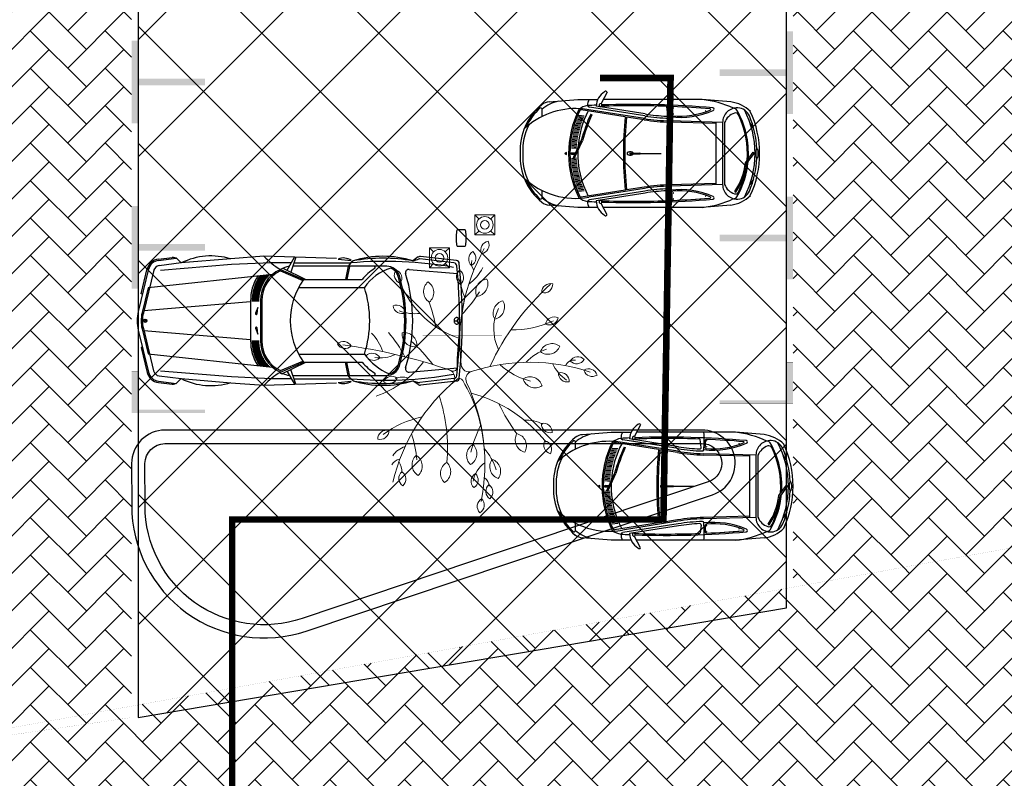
# Model space of a CAD drawing. Header units: millimetres. Extents: x 747415 to 1601423, y -236173 to 551995.
# Tile 487 of 549: x 1165717 to 1180603, y 192916 to 204379. Entities that reach past the tile are written whole.
import ezdxf
from ezdxf.lldxf.tags import DXFTag

# ---------------------------------------------------------------- set-up
doc = ezdxf.new("R2010")
doc.units = ezdxf.units.MM
doc.header["$LTSCALE"] = 100
doc.header["$MEASUREMENT"] = 0
doc.linetypes.add('DASHED2', pattern=[9.525, 6.35, -3.175])
doc.layers.get('0').update_dxf_attribs({"linetype": 'CONTINUOUS', "lineweight": 0})
for name, color, linetype in [('T--A9041_VERHARDING_Parkeren', 9, 'CONTINUOUS'), ('T--L9041_VERHARDING_Parkeren', 9, 'DASHED2'), ('T--L9041_VERHARDING_Wegen', 7, 'CONTINUOUS'), ('T--L9082_INRICHTING_SPECIFIEK_Auto', 8, 'CONTINUOUS')]:
    doc.layers.add(name, color=color, linetype=linetype)
for name, color, linetype, lineweight in [('T--A9041_VERHARDING_Wegen', 21, 'CONTINUOUS', 0), ('T--A9042_BEPLANTING', 90, 'CONTINUOUS', 0), ('T--L9042_BOMEN', 84, 'CONTINUOUS', 0), ('T--L9060_Elektra', 240, 'ELECTRICAL_LINE', 0), ('T--L9067_BEHEERVOORZIENING_Belijning', 7, 'DASHED2', 0), ('T--L9071_TERREINMEUBILAIR_Bank', 250, 'CONTINUOUS', 0)]:
    doc.layers.add(name, color=color, linetype=linetype, lineweight=lineweight)
doc.layers.add('T--A9072_BELIJNING', color=7, linetype='CONTINUOUS', lineweight=0, true_color=0xffffff)
doc.styles.get("Standard").update_dxf_attribs({"font": 'arial.ttf'})
tags = doc.linetypes.add('ELECTRICAL_LINE', pattern='A,101.6,-50.08,["E",Standard,S=25.04,R=0,X=-12.52,Y=-12.52],-76.2', length=227.88).pattern_tags.tags
tags[6] = DXFTag(74, 10)

# ---------------------------------------------------------------- blocks, each defined once
blk = doc.blocks.new('auto09')
for points in [[(-4594, 932), (-4388, 958)], [(-4592, 912), (-4326, 945)], [(-1900, 939), (-3000, 975), (-3500, 935), (-4250, 874), (-4582, 833)], [(-4250, 874), (-4305, 929)], [(-2650, 764), (-2535, 960)], [(-2518, 959), (-2594, 737)], [(-1876, 933), (-1678, 911)], [(-1650, 905), (-1687, 875)], [(-666, 964), (-750, 905), (-660, 932)], [(-126, 874), (-640, 934)], [(-90, 910), (-631, 973)], [(-4742, 783), (-4898, 141)], [(-4835, 400), (-4855, 405), (-4762, 788)], [(-4665, 764), (-4821, 118)], [(-2585, 875), (-2891, 875), (-3488, 849), (-4561, 762)], [(-2750, 775), (-2400, 625), (-1513, 625)], [(-2750, 753), (-2412, 608)], [(-2714, 795), (-2363, 625)], [(-1143, 825), (-1338, 825), (-2564, 825)], [(-2547, 875), (-1687, 875), (-1724, 825), (-1764, 625)], [(-1704, 821), (-1744, 625)], [(-804, 777), (-71, 713)], [(-2870, 700), (-4750, 498), (-4841, 123)], [(-2474, 505), (-1480, 505)], [(-3200, 300), (-3200, -300)], [(-3050, 300), (-3050, -300)], [(-3030, 300), (-3030, -300)], [(-3200, 287), (-4814, 150)], [(-3102, 107), (-3092, 200), (-3127, 113)], [(-4835, 10), (-4855, 10)], [(-4767, 0), (-4792, 0), (-4804, 22)], [(-4804, -22), (-4792, 0)], [(-124, 0), (-84, 0)], [(-59, 39), (-84, 0), (-59, -39)], [(-4898, -141), (-4744, -776)], [(-4835, -10), (-4855, -10)], [(-4841, -123), (-4750, -498), (-2870, -700)], [(-4821, -118), (-4666, -757)], [(-3127, -113), (-3092, -200), (-3102, -107)], [(-3200, -287), (-4814, -150)], [(-4835, -400), (-4855, -405), (-4764, -781)], [(-2474, -505), (-1480, -505)], [(-2750, -753), (-2412, -608)], [(-2750, -775), (-2400, -625), (-1513, -625)], [(-2726, -801), (-2363, -625)], [(-2518, -959), (-2594, -737)], [(-1650, -905), (-1687, -875), (-1724, -825), (-1764, -625)], [(-1704, -821), (-1744, -625)], [(-804, -777), (-71, -713)], [(-4582, -833), (-4250, -874), (-3500, -935), (-3000, -975), (-1900, -939)], [(-2585, -875), (-2891, -875), (-3488, -849), (-4561, -762)], [(-4250, -874), (-4305, -929)], [(-2650, -764), (-2535, -960)], [(-2564, -825), (-1143, -825)], [(-2547, -875), (-1687, -875)], [(-126, -874), (-640, -934)], [(-4594, -932), (-4388, -958)], [(-4592, -912), (-4326, -945)], [(-1876, -933), (-1678, -911)], [(-666, -964), (-750, -905), (-660, -932)], [(-90, -910), (-631, -973)]]:
    blk.add_lwpolyline(points)
at = {"color": 0}
for points in [[(-3111, 602), (-2984, 602)], [(-3103, 617), (-2974, 617)], [(-3095, 632), (-2963, 632)], [(-3086, 647), (-2951, 647)], [(-3076, 662), (-2938, 662)], [(-3066, 677), (-2924, 677)], [(-2947, 692), (-2909, 692)], [(-3165, 452), (-3052, 452)], [(-3162, 467), (-3047, 467)], [(-3158, 482), (-3043, 482)], [(-3153, 497), (-3037, 497)], [(-3149, 512), (-3031, 512)], [(-3143, 527), (-3025, 527)], [(-3138, 542), (-3018, 542)], [(-3132, 557), (-3011, 557)], [(-3125, 572), (-3002, 572)], [(-3119, 587), (-2994, 587)], [(-3180, 332), (-3070, 332)], [(-3180, 317), (-3070, 317)], [(-3180, 302), (-3070, 302)], [(-3179, 347), (-3069, 347)], [(-3178, 362), (-3068, 362)], [(-3177, 377), (-3066, 377)], [(-3175, 392), (-3064, 392)], [(-3173, 407), (-3062, 407)], [(-3171, 422), (-3059, 422)], [(-3168, 437), (-3056, 437)], [(-3180, -302), (-3070, -302)], [(-3180, -317), (-3070, -317)], [(-3180, -332), (-3070, -332)], [(-3179, -347), (-3069, -347)], [(-3178, -362), (-3068, -362)], [(-3177, -377), (-3066, -377)], [(-3175, -392), (-3064, -392)], [(-3173, -407), (-3062, -407)], [(-3171, -422), (-3059, -422)], [(-3168, -437), (-3056, -437)], [(-3165, -452), (-3052, -452)], [(-3162, -467), (-3047, -467)], [(-3158, -482), (-3043, -482)], [(-3153, -497), (-3037, -497)], [(-3149, -512), (-3031, -512)], [(-3143, -527), (-3025, -527)], [(-3138, -542), (-3018, -542)], [(-3132, -557), (-3011, -557)], [(-3125, -572), (-3002, -572)], [(-3119, -587), (-2994, -587)], [(-3111, -602), (-2984, -602)], [(-3103, -617), (-2974, -617)], [(-3095, -632), (-2963, -632)], [(-3086, -647), (-2951, -647)], [(-3076, -662), (-2938, -662)], [(-3066, -677), (-2924, -677)], [(-2947, -692), (-2909, -692)]]:
    blk.add_lwpolyline(points, dxfattribs=at)
blk.add_circle((-4792, 0), 25)
for centre, radius, start, end in [((-4569, 734), 200, 97.1189, 166.373), ((-4569, 734), 180, 97.1189, 166.373), ((-4376, 859), 100, 45, 97.1189), ((-3799, -32), 1012, 72.7917, 116.4269), ((-2067, 1885), 1303, 224.2823, 238.398), ((-1797, 744), 205, 54.627, 112.627), ((-1169, -5077), 5975, 80.0039, 94.9739), ((-1200, -506), 1481, 72.3164, 107.6836), ((-1200, -1558), 2504, 79.6469, 100.3531), ((-637, 923), 50, 83.3456, 124.992), ((-646, 884), 50, 83.3456, 106.5565), ((-95, 860), 50, 6.0456, 83.3456), ((-4569, 734), 100, 97.1189, 166.373), ((-2546, 314), 504, 113.8546, 181.5941), ((-2546, 314), 484, 114.8768, 181.5941), ((-2580, 514), 311, 96.4415, 123.1514), ((-863, 71), 855, 122.9407, 139.5881), ((-863, 71), 755, 106.7493, 144.888), ((-1338, 805), 20, 302.9407, 90), ((-1143, 625), 200, 16.9505, 90), ((-1143, 625), 180, 16.9505, 69.5058), ((-808, 727), 50, 85.0236, 196.9556), ((-132, 824), 50, 5.8201, 83.3456), ((-8215, 0), 8175, 354.1799, 5.8201), ((-8215, 0), 8215, 353.9544, 6.0456), ((-2546, 314), 654, 146.3661, 181.5941), ((-1523, 0), 1077, 144.5107, 215.4893), ((-3194, 0), 2324, 343.0495, 16.9505), ((-3194, 0), 2344, 343.0495, 16.9505), ((-3194, 0), 2444, 343.0444, 16.9556), ((-3034, 0), 1634, 341.9965, 18.0035), ((-4315, 0), 600, 166.373, 193.627), ((-4336, 0), 520, 166.373, 193.627), ((-4336, 0), 500, 166.373, 193.627), ((-3115, 108), 13, 157.8888, 353.6771), ((-62, 0), 62.3, 161.6663, 180), ((-62, 0), 62.3, 180, 198.3337), ((-73, 4), 50.8, 141.3402, 161.6663), ((-80, 9), 41.9, 117.3736, 141.3402), ((-84, 18), 32.3, 90, 117.3736), ((-84, 18), 32.3, 62.6264, 90), ((-89, 9), 41.9, 38.6598, 62.6264), ((-95, 4), 50.8, 18.3337, 38.6598), ((-106, 0), 62.3, 0, 18.3337), ((-3115, -108), 13, 6.3229, 202.1112), ((-73, -4), 50.8, 198.3337, 218.6598), ((-80, -9), 41.9, 218.6598, 242.6264), ((-84, -18), 32.3, 242.6264, 270), ((-84, -18), 32.3, 270, 297.3736), ((-89, -9), 41.9, 297.3736, 321.3402), ((-95, -4), 50.8, 321.3402, 341.6663), ((-106, 0), 62.3, 341.6663, 0), ((-2546, -314), 654, 178.4059, 213.6339), ((-2546, -314), 504, 178.4059, 246.1454), ((-2546, -314), 484, 178.4059, 245.1232), ((-720, 68), 952, 216.9946, 245.943), ((-863, -71), 855, 220.4119, 237.0593), ((-1143, -625), 200, 270, 343.0495), ((-1143, -625), 180, 281.3543, 343.0495), ((-808, -727), 50, 163.0444, 274.9764), ((-4569, -734), 200, 193.627, 262.8811), ((-4569, -734), 180, 193.627, 262.8811), ((-4569, -734), 100, 193.627, 262.8811), ((-3799, 32), 1012, 243.5731, 287.2083), ((-2067, -1885), 1303, 121.602, 135.7177), ((-2580, -514), 321, 236.0194, 243.0005), ((-2580, -514), 311, 244.4102, 263.5585), ((-1169, 5077), 5975, 265.0261, 279.9961), ((-1338, -805), 20, 270, 57.0593), ((-132, -824), 50, 276.6544, 354.1799), ((-95, -860), 50, 276.6544, 353.9544), ((-4376, -859), 100, 262.8811, 315), ((-1797, -744), 205, 247.373, 305.373), ((-1200, 1558), 2504, 259.6469, 280.3531), ((-1200, 506), 1481, 252.3164, 287.6836), ((-637, -923), 50, 235.008, 276.6544), ((-646, -884), 50, 253.4435, 276.6544)]:
    blk.add_arc(centre, radius, start, end)
blk.add_solid([(-4855, 10), (-4835, 10), (-4855, -10), (-4835, -10)])
blk = doc.blocks.new('auto64')
for points in [[(-2305, 929), (-2398, 757)], [(-3184, 780), (-2750, 815), (-2446, 815)], [(-436, 780), (-870, 815), (-2366, 815)], [(-3290, 559), (-3290, 669)], [(-2032, 554), (-2698, 660)], [(-1743, 528), (-2580, 662)], [(-1737, 568), (-2574, 701)], [(-1732, 597), (-2470, 715)], [(-1389, 587), (-1404, 705)], [(-2696, 448), (-2776, 455)], [(-2689, 467), (-2769, 474)], [(-2682, 487), (-2763, 494)], [(-2675, 506), (-2755, 513)], [(-2667, 526), (-2748, 533)], [(-2659, 545), (-2740, 552)], [(-2651, 564), (-2732, 572)], [(-2555, 593), (-2536, 585)], [(-1746, 509), (-2012, 551)], [(-660, 453), (-1355, 472)], [(-560, 470), (-1354, 492)], [(-660, 470), (-660, -470)], [(-560, 470), (-560, -470)], [(-530, 470), (-530, -470)], [(-93, 390), (-149, 470)], [(-2739, 291), (-2817, 298)], [(-2735, 311), (-2813, 318)], [(-2730, 330), (-2809, 337)], [(-2725, 350), (-2804, 357)], [(-2720, 370), (-2799, 377)], [(-2714, 389), (-2794, 396)], [(-2709, 409), (-2788, 416)], [(-2702, 428), (-2782, 435)], [(-2762, 153), (-2839, 159)], [(-2760, 172), (-2837, 179)], [(-2758, 192), (-2834, 199)], [(-2754, 212), (-2832, 219)], [(-2751, 232), (-2828, 239)], [(-2747, 252), (-2825, 259)], [(-2743, 271), (-2821, 278)], [(-2697, 199), (-2820, -67), (-2802, -75), (-2678, 192)], [(-2940, -5), (-2921, -13), (-2921, 0), (-2921, 13), (-2940, 5)], [(-2769, 73), (-2846, 80)], [(-2767, 93), (-2845, 100)], [(-2765, 113), (-2843, 120)], [(-2842, 10), (-2785, 10)], [(-2763, 133), (-2841, 140)], [(-1960, 5), (-1810, 5)], [(-1805, 0), (-1490, 0)], [(-216, -141), (-98, 18), (-82, 6), (-197, -148)], [(-2769, -73), (-2846, -80)], [(-2767, -93), (-2845, -100)], [(-2765, -113), (-2843, -120)], [(-2842, -10), (-2794, -10)], [(-2763, -133), (-2841, -140)], [(-1960, -5), (-1810, -5)], [(-2762, -153), (-2839, -159)], [(-2760, -172), (-2837, -179)], [(-2758, -192), (-2834, -199)], [(-2754, -212), (-2832, -219)], [(-2751, -232), (-2828, -239)], [(-2747, -252), (-2825, -259)], [(-2743, -271), (-2821, -278)], [(-2739, -291), (-2817, -298)], [(-2735, -311), (-2813, -318)], [(-2730, -330), (-2809, -337)], [(-2725, -350), (-2804, -357)], [(-2720, -370), (-2799, -377)], [(-2714, -389), (-2794, -396)], [(-2709, -409), (-2788, -416)], [(-2702, -428), (-2782, -435)], [(-93, -390), (-149, -470)], [(-3290, -669), (-3290, -559)], [(-2696, -448), (-2776, -455)], [(-2689, -467), (-2769, -474)], [(-2682, -487), (-2763, -494)], [(-2675, -506), (-2755, -513)], [(-2667, -526), (-2748, -533)], [(-2659, -545), (-2740, -552)], [(-2651, -564), (-2732, -572)], [(-2032, -554), (-2698, -660)], [(-1743, -528), (-2580, -662)], [(-1737, -568), (-2574, -701)], [(-1746, -509), (-2012, -551)], [(-1389, -587), (-1404, -705)], [(-660, -453), (-1355, -472)], [(-560, -470), (-1354, -492)], [(-378, -572), (-361, -583)], [(-1732, -597), (-2470, -715)], [(-2446, -815), (-2750, -815), (-3184, -780)], [(-2305, -929), (-2398, -757)], [(-436, -780), (-870, -815), (-2366, -815)]]:
    blk.add_lwpolyline(points)
for centre, radius, start, end in [((-2200, 703), 271, 122.5061, 177.3807), ((-2326, 918), 24, 28.4487, 144.8117), ((-3167, 580), 200, 94.6669, 128.5195), ((-2919, 231), 573, 102.481, 130.272), ((-2433, 727), 169, 148.6333, 180.9564), ((-2397, 726), 31.7, 91.422, 214.9423), ((-2413, 734), 28.1, 248.5131, 57.8511), ((-2583, 684), 1241, 353.7279, 6.0623), ((-1012, -605), 1427, 64.4533, 84.2811), ((-500, 275), 509, 45.0724, 82.7817), ((-2747, 53), 874, 128.5195, 183.4666), ((-2779, -464), 1143, 86.7478, 133.301), ((-2747, 53), 854, 132.4061, 156.0666), ((-3310, 669), 20, 0, 132.4061), ((-1377, 0), 1511, 153.8364, 206.6643), ((-1377, 0), 1491, 154.1833, 205.8167), ((-1377, 0), 1373, 152.0676, 176.1797), ((-2566, 466), 260, 97.9758, 129.7902), ((-2715, 657), 20, 86.7478, 153.8364), ((-2701, 641), 20, 80.9423, 154.1833), ((-2779, -464), 1143, 79.9751, 86.7478), ((-1914, -11589), 12332, 92.5802, 93.2009), ((-2568, 738), 36.8, 201.7756, 261.8193), ((-1911, -12958), 13680, 87.9174, 92.0179), ((-1911, -12958), 13700, 84.9558, 91.981), ((-1271, 3491), 2930, 260.9423, 267.2804), ((-1414, 703), 10, 7.2745, 87.9174), ((-1209, 1822), 1276, 263.6929, 293.3519), ((-2583, 684), 1261, 355.3159, 0.6912), ((-1312, 699), 10, 87.4901, 180.6912), ((-1209, 1822), 1256, 265.0494, 291.5959), ((-1911, -12958), 13680, 85.1291, 87.4901), ((-1306, 688), 2.5, 90, 270), ((-1306, 596), 2.5, 90, 270), ((-1306, 688), 2.5, 270, 90), ((-1306, 596), 2.5, 270, 90), ((-815, 641), 2.5, 90, 270), ((-815, 641), 2.5, 270, 90), ((-750, 663), 10, 291.5959, 85.1291), ((-708, 669), 20, 284.8612, 84.9558), ((-340, 470), 220, 87.5524, 180.0097), ((-306, 380), 241, 108.384, 158.1789), ((-399, 610), 72.8, 40.2199, 88.4107), ((-366, 562), 50, 26.3311, 108.384), ((-1502, 0), 1332, 356.4569, 29.5582), ((-339, 490), 200, 22.8604, 87.5524), ((-1502, 0), 1432, 332.6464, 27.3536), ((-1502, 0), 1502, 334.9815, 25.0185), ((-87, -521), 2707, 155.7055, 164.5863), ((-87, -521), 2687, 155.7055, 164.6216), ((3447, 0), 5507, 174.225, 185.775), ((3447, 0), 5487, 174.2369, 185.7631), ((-1271, 3491), 3020, 260.9423, 268.4089), ((-1271, 3491), 3000, 260.9423, 268.4089), ((-1271, 3491), 2960, 260.9423, 268.0852), ((-1409, 584), 20, 267.2804, 7.2745), ((-1369, 553), 20, 268.0852, 348.1357), ((-1462, 3510), 2979, 271.7693, 271.819), ((-1317, 580), 10, 175.3159, 265.0494), ((-1502, 0), 1317, 355.4418, 26.3311), ((-1502, 0), 1462, 2.7376, 22.8604), ((-2747, 53), 834, 153.1339, 183.4666), ((-2938, 0), 5, 112.786, 247.214), ((-2842, 0), 10, 90, 270), ((-1377, 0), 1373, 178.392, 207.9324), ((-1992, 0), 13, 140.4731, 180), ((-1992, 0), 13, 180, 219.5269), ((-1975, -14), 34.9, 116.6567, 140.4731), ((-1964, -36), 60, 101.7464, 116.6567), ((-1956, -72), 96.5, 90, 101.7464), ((-1960, 0), 5, 90, 270), ((-1956, -72), 96.5, 78.2536, 90), ((-1949, -36), 60, 63.3433, 78.2536), ((-1938, -14), 34.9, 39.5269, 63.3433), ((-1921, 0), 13, 22.6244, 39.5269), ((-1810, 0), 5, 270, 90), ((185, 0), 245, 173.2506, 180), ((185, 0), 245, 180, 186.7494), ((73, 13), 132, 164.0546, 173.2506), ((3, 33), 59.3, 145.403, 164.0546), ((-40, 63), 7.21, 90, 145.403), ((-40, 63), 7.21, 34.597, 90), ((-83, 33), 59.3, 15.9454, 34.597), ((-153, 13), 132, 6.7494, 15.9454), ((-265, 0), 245, 0, 6.7494), ((-265, 0), 245, 353.2506, 0), ((-2747, -53), 874, 176.5334, 231.4805), ((-2747, -53), 834, 176.5334, 206.8661), ((-1975, 14), 34.9, 219.5269, 243.3433), ((-1964, 36), 60, 243.3433, 258.2536), ((-1956, 72), 96.5, 258.2536, 270), ((-1956, 72), 96.5, 270, 281.7464), ((-1949, 36), 60, 281.7464, 296.6567), ((-1938, 14), 34.9, 296.6567, 320.4731), ((-1921, 0), 13, 320.4731, 337.3756), ((-1133, -43), 922, 324.9998, 353.9253), ((-1133, -43), 942, 324.9998, 353.5912), ((-1502, 0), 1332, 330.4418, 354.8462), ((-1502, 0), 1317, 333.6689, 353.7639), ((-1502, 0), 1462, 337.1396, 357.2624), ((73, -13), 132, 186.7494, 195.9454), ((3, -33), 59.3, 195.9454, 214.597), ((-40, -63), 7.21, 214.597, 270), ((-40, -63), 7.21, 270, 325.403), ((-83, -33), 59.3, 325.403, 344.0546), ((-153, -13), 132, 344.0546, 353.2506), ((-2779, 464), 1143, 226.699, 280.0249), ((-2747, -53), 854, 203.9334, 227.5939), ((-1271, -3491), 3020, 91.5911, 99.0577), ((-1271, -3491), 3000, 91.5911, 99.0577), ((-1271, -3491), 2960, 91.9167, 99.0577), ((-1271, -3491), 2930, 92.7196, 99.0577), ((-1409, -584), 20, 352.7255, 92.7196), ((-1462, -3510), 2979, 88.1848, 88.2307), ((-1369, -553), 20, 6.1809, 91.9167), ((-1209, -1822), 1276, 66.6481, 96.3071), ((-2583, -684), 1241, 353.9377, 6.1809), ((-1316, -585), 10, 87.1473, 184.478), ((-2583, -684), 1261, 359.3088, 4.478), ((-1209, -1822), 1256, 68.4041, 94.9506), ((-1306, -596), 2.5, 90, 270), ((-1306, -596), 2.5, 270, 90), ((-340, -470), 220, 179.9903, 272.4476), ((-306, -380), 241, 201.8211, 251.616), ((-366, -562), 50, 251.616, 333.6689), ((-339, -490), 200, 272.4476, 337.1396), ((-3310, -669), 20, 227.5939, 0), ((-3167, -580), 200, 231.4805, 265.3331), ((-2919, -231), 573, 229.728, 257.519), ((-2566, -466), 260, 230.2098, 262.0242), ((-2701, -641), 20, 205.8167, 279.0577), ((-2568, -738), 36.8, 98.1807, 158.2244), ((-2433, -727), 169, 179.0436, 211.3667), ((-1914, 11589), 12332, 266.7991, 267.4198), ((-2200, -703), 271, 182.6193, 237.4939), ((-2397, -726), 31.7, 145.0577, 268.578), ((-2413, -734), 28.1, 302.1489, 111.4869), ((-1911, 12958), 13680, 267.9821, 272.0826), ((-1911, 12958), 13700, 268.019, 275.0515), ((-1414, -703), 10, 272.0826, 352.7255), ((-1312, -699), 10, 179.3088, 272.5099), ((-1911, 12958), 13680, 272.5099, 274.8709), ((-1911, 12958), 13680, 272.5099, 274.7965), ((-1306, -688), 2.5, 90, 270), ((-1306, -688), 2.5, 270, 90), ((-1012, 605), 1427, 275.7189, 295.5467), ((-815, -641), 2.5, 90, 270), ((-815, -641), 2.5, 270, 90), ((-750, -663), 10, 274.8709, 68.4041), ((-708, -669), 20, 275.0442, 75.1388), ((-500, -275), 509, 277.2183, 314.9276), ((-399, -610), 72.8, 271.5893, 319.7801), ((-2326, -918), 24, 215.1883, 331.5513)]:
    blk.add_arc(centre, radius, start, end)
blk = doc.blocks.new('boom26')
for centre, radius, start, end in [((156, 1905), 133, 103.0821, 209.3601), ((10, 1969), 133, 283.0821, 29.3601), ((-37, 1751), 133, 129.691, 235.969), ((2714, 861), 2847, 157.8706, 194.6902), ((-196, 1743), 133, 309.691, 55.969), ((26, 1694), 147, 169.7791, 241.1753), ((-659, 1432), 133, 149.5314, 255.8094), ((-806, 1371), 133, 329.5314, 75.8094), ((-200, 1372), 190, 139.2589, 245.537), ((-422, 1323), 190, 319.2589, 65.537), ((-363, 2001), 689, 293.5336, 321.1072), ((186, 1475), 133, 83.1766, 189.4546), ((70, 1585), 133, 263.1766, 9.4546), ((-1164, 1406), 133, 161.751, 268.029), ((-1294, 1315), 133, 341.751, 88.029), ((1710, 3800), 3830, 218.5331, 241.7877), ((-2076, 885), 1446, 355.513, 21.8929), ((368, 1462), 698, 193.8405, 224.247), ((280, 1008), 190, 103.0821, 209.3601), ((72, 1099), 190, 283.0821, 29.3601), ((2323, -556), 2147, 124.9862, 161.6941), ((937, 1172), 133, 82.8871, 189.1651), ((822, 1283), 133, 262.8871, 9.1651), ((1196, 1148), 133, 56.6076, 162.8856), ((1142, 1298), 133, 236.6076, 342.8856), ((1402, 856), 666, 151.7973, 176.9648), ((-925, 1385), 1141, 314.8692, 341.5947), ((1118, 714), 190, 56.6076, 162.8856), ((-543, 3036), 2707, 291.933, 303.1444), ((1041, 929), 190, 236.6076, 342.8856), ((-996, 509), 190, 9.3193, 115.5973), ((-891, 711), 190, 189.3193, 295.5973), ((-625, 1194), 680, 239.8131, 293.7836), ((-1944, 389), 133, 4.7677, 111.0458), ((-1859, 524), 133, 184.7677, 291.0458), ((-1361, 279), 190, 2.7217, 108.9997), ((-1233, 467), 190, 182.7217, 288.9997), ((1477, 301), 190, 51.1528, 157.4308), ((1421, 522), 190, 231.1528, 337.4308), ((-332, 2833), 2847, 236.9681, 273.6695), ((-1757, 177), 133, 28.2156, 134.4936), ((-1942, -192), 689, 32.5366, 60.1102), ((-2517, -1438), 2188, 42.6505, 54.2085), ((1664, -421), 868, 103.3279, 127.7935), ((1697, 158), 147, 86.8767, 146.1371), ((1788, 224), 133, 36.861, 143.139), ((1788, 383), 133, 216.861, 323.139), ((-1733, 334), 133, 208.2156, 314.4936), ((-1661, 385), 147, 248.8767, 308.1371), ((1151, -2047), 2309, 90.4669, 117.4844), ((1189, -2582), 2847, 74.9681, 112.0411), ((1842, 2142), 2188, 240.6505, 252.2085), ((1703, 470), 412, 210.4763, 257.4087), ((1976, 82), 133, 26.4801, 132.7581), ((2005, 239), 133, 206.4801, 312.7581), ((-1473, -25), 133, 36.8567, 143.1347), ((-1473, 134), 133, 216.8567, 323.1347), ((-2097, 3334), 3360, 281.2858, 286.2361), ((357, 5738), 5830, 254.944, 265.3042), ((-158, 112), 120, 273.6695, 14.6232), ((75, 169), 120, 194.6902, 292.0411), ((113, -52), 60, 117.4844, 215.9239), ((1190, -41), 190, 26.4801, 132.7581), ((1231, 182), 190, 206.4801, 312.7581), ((1592, 11), 133, 26.4801, 132.7581), ((1621, 167), 133, 206.4801, 312.7581), ((-1908, 529), 1458, 283.3232, 338.4729), ((-125, -132), 60, 337.2295, 85.3042), ((26, -237), 120, 37.8277, 157.4981), ((2370, 1583), 2847, 215.9239, 253.3681), ((7467, -3319), 8174, 157.2295, 169.1278), ((935, -2818), 2533, 81.5413, 104.631), ((1437, -452), 190, 26.4801, 132.7581), ((-1280, -546), 190, 36.861, 143.139), ((-1280, -319), 190, 216.861, 323.139), ((-421, -3045), 2707, 97.0317, 105.1444), ((1341, -2672), 2707, 124.198, 134.5901), ((1478, -228), 190, 206.4801, 312.7581), ((-1630, -622), 666, 335.8015, 3.4272), ((-1217, -1717), 1511, 15.1971, 49.2879), ((-500, -847), 190, 80.7132, 186.9912), ((-657, -682), 190, 260.7132, 6.9912), ((2197, -385), 1621, 189.2555, 212.2447), ((1328, -877), 190, 38.5051, 144.7832), ((-1520, -957), 133, 52.7003, 158.9783), ((-1563, -803), 133, 232.7003, 338.9783), ((-978, -935), 133, 94.7219, 200.9999), ((-1113, -850), 133, 274.7219, 20.9999), ((590, -2837), 2188, 114.7162, 126.2743), ((237, -925), 259, 156.2605, 200.3773), ((1291, -2554), 1791, 91.6796, 104.4588), ((1321, -650), 190, 218.5051, 324.7832), ((-804, -1188), 476, 345.8111, 23.9227), ((90, -1073), 133, 139.2589, 245.537), ((-66, -1107), 133, 319.2589, 65.537), ((1371, -846), 351, 193.7041, 232.3597), ((1364, -1015), 147, 182.1991, 241.4596), ((1406, -1337), 340, 87.2638, 117.1832), ((1513, -1078), 133, 36.8567, 143.1347), ((1513, -919), 133, 216.8567, 323.1347), ((-248, -1844), 689, 104.6024, 132.176), ((899, -1202), 133, 160.9227, 267.2007), ((767, -1291), 133, 340.9227, 87.2007), ((-275, -1349), 133, 114.555, 220.833), ((-431, -1315), 133, 294.555, 40.833), ((-479, -1770), 133, 114.871, 221.149), ((-635, -1737), 133, 294.871, 41.149)]:
    blk.add_arc(centre, radius, start, end)
blk = doc.blocks.new('Beton paaltje')
at = {"layer": 'T--L9071_TERREINMEUBILAIR_Bank', "color": 1}
for p, q in [((-300, 0), (0, 0)), ((-300, -300), (-300, 0)), ((-300, 0), (-238, -62)), ((0, 0), (-62, -62)), ((0, 0), (0, -300)), ((-300, -300), (-238, -238)), ((0, -300), (-62, -238)), ((0, -300), (-300, -300))]:
    blk.add_line(p, q, dxfattribs=at)
for radius in [125, 65]:
    blk.add_circle((-150, -150), radius, dxfattribs=at)
blk = doc.blocks.new('9041_parkeerplaats_2500x5000_hoeklijn')
at = {"layer": 'T--A9072_BELIJNING', "linetype": 'Continuous'}
h = blk.add_hatch(color=256, dxfattribs=at)
h.paths.add_polyline_path([(-1200, -1390), (-1250, -1390), (-1250, -2500), (-625, -2500), (-625, -2390), (-1200, -2390)])
h.paths.add_polyline_path([(1250, -1390), (1200, -1390), (1200, -2390), (625, -2390), (625, -2500), (1250, -2500)])
at = {"layer": 'T--L9067_BEHEERVOORZIENING_Belijning', "const_width": 1}
for points in [[(-1200, -1390), (-1250, -1390), (-1250, -2500), (-625, -2500), (-625, -2390), (-1200, -2390)], [(1250, -1390), (1200, -1390), (1200, -2390), (625, -2390), (625, -2500), (1250, -2500)]]:
    blk.add_lwpolyline(points, close=True, dxfattribs=at)
blk = doc.blocks.new('*U273')
at = {"layer": 'T--L9067_BEHEERVOORZIENING_Belijning'}
blk.add_blockref('9041_parkeerplaats_2500x5000_hoeklijn', (0, 1945, 0), dxfattribs=at)
blk = doc.blocks.new('*U274')
at = {"layer": 'T--L9067_BEHEERVOORZIENING_Belijning', "color": 0, "linetype": 'ByBlock', "lineweight": -2, "transparency": 16777216}
for p in [(35000, 0), (37500, 0), (40000, 0)]:
    blk.add_blockref('*U273', p, dxfattribs=at)
blk = doc.blocks.new('*U295')
at = {"layer": 'T--L9067_BEHEERVOORZIENING_Belijning'}
blk.add_blockref('9041_parkeerplaats_2500x5000_hoeklijn', (0, 1945, 0), dxfattribs=at)
blk = doc.blocks.new('*U296')
at = {"layer": 'T--L9067_BEHEERVOORZIENING_Belijning', "color": 0, "linetype": 'ByBlock', "lineweight": -2, "transparency": 16777216}
for p in [(0, 0), (2500, 0), (5000, 0)]:
    blk.add_blockref('*U295', p, dxfattribs=at)

msp = doc.modelspace()

# ---------------------------------------------------------------- hatches: boundary and pattern name
at = {"layer": 'T--A9041_VERHARDING_Parkeren', "linetype": 'Continuous'}
h = msp.add_hatch(dxfattribs=at)
h.set_pattern_fill('ANSI37', color=9, scale=10000, style=0)
h.paths.add_polyline_path([(1177308.673, 242835.5), (1172039.01, 242115.11), (1167508.673, 241689.024), (1167508.673, 193834.318), (1177308.673, 195491.101)])
at = {"layer": 'T--A9041_VERHARDING_Wegen', "linetype": 'Continuous'}
h = msp.add_hatch(dxfattribs=at)
h.set_pattern_fill('AR-HBONE', color=256, scale=100, style=0)
h.paths.add_polyline_path([(1177408.673, 242822), (1177408.673, 195804.143), (1180986.977, 196447.526), (1182198.704, 244024.028)])
h = msp.add_hatch(dxfattribs=at)
h.set_pattern_fill('AR-HBONE', color=256, scale=100, style=0)
h.paths.add_polyline_path([(1162508.673, 193125.106), (1167408.673, 193834.318), (1167408.673, 241689.024), (1162508.673, 241218.765)])
at = {"layer": 'T--A9041_VERHARDING_Wegen'}
h = msp.add_hatch(dxfattribs=at)
h.set_pattern_fill('AR-HBONE', color=256, scale=100, style=0)
h.paths.add_polyline_path([(1137308.673, 193125.106), (1162508.673, 193125.106), (1191120.175, 198269.487), (1191537.356, 190613.845), (1182413.356, 190613.845), (1166013.356, 188713.845), (1157219.877, 186989.02), (1137308.673, 186989.02)])
at = {"layer": 'T--A9042_BEPLANTING'}
h = msp.add_hatch(dxfattribs=at)
h.set_pattern_fill('GRASS', color=256, scale=1500, style=0)
edge = h.paths.add_edge_path()
edge.add_line((1194589.183, 247525.193), (1194593.64, 247264.881))
edge.add_line((1194593.64, 247264.881), (1189597.042, 247120.843))
edge.add_line((1189597.042, 247120.843), (1179615.176, 246734.424))
edge.add_line((1179615.176, 246734.424), (1169673.169, 246260.926))
edge.add_line((1169673.169, 246260.926), (1159743.156, 245284.429))
edge.add_line((1159743.156, 245284.429), (1149794.302, 244232.037))
edge.add_line((1149794.302, 244232.037), (1139904.319, 243419.621))
edge.add_line((1139904.319, 243419.621), (1138613.747, 243325.021))
edge.add_line((1138613.747, 243325.021), (1135690.007, 243117.197))
edge.add_line((1135690.007, 243117.197), (1132771.926, 242932.503))
edge.add_line((1132771.926, 242932.503), (1129859.398, 242758.599))
edge.add_line((1129859.398, 242758.599), (1126616.556, 242566.575))
edge.add_line((1126616.556, 242566.575), (1123385.964, 242364.695))
edge.add_line((1123385.964, 242364.695), (1120184.728, 242139.833))
edge.add_line((1120184.728, 242139.833), (1117014.113, 241880.011))
edge.add_line((1117014.113, 241880.011), (1113876.289, 241570.228))
edge.add_line((1113876.289, 241570.228), (1110773.76, 241198.319))
edge.add_line((1110773.76, 241198.319), (1107692.214, 240764.72))
edge.add_line((1107692.214, 240764.72), (1104624.361, 240306.925))
edge.add_line((1104624.361, 240306.925), (1101572.465, 239835.828))
edge.add_line((1101572.465, 239835.828), (1100403.086, 239650.924))
edge.add_line((1100403.086, 239650.924), (1097780.987, 239217.99))
edge.add_line((1097780.987, 239217.99), (1095157.329, 238732.83))
edge.add_line((1095157.329, 238732.83), (1092526.922, 238274.052))
edge.add_line((1092526.922, 238274.052), (1089457.602, 237766.051))
edge.add_line((1089457.602, 237766.051), (1086388.73, 237224.846))
edge.add_line((1086388.73, 237224.846), (1083401.545, 236651.668))
edge.add_line((1083401.545, 236651.668), (1080469.385, 236024.459))
edge.add_line((1080469.385, 236024.459), (1077519.444, 235269.823))
edge.add_line((1077519.444, 235269.823), (1074567.867, 234454.498))
edge.add_line((1074567.867, 234454.498), (1071611.505, 233602.32))
edge.add_line((1071611.505, 233602.32), (1068661.406, 232725.291))
edge.add_line((1068661.406, 232725.291), (1065719.424, 231822.381))
edge.add_line((1065719.424, 231822.381), (1062684.54, 230856.109))
edge.add_line((1062684.54, 230856.109), (1059866.196, 229920.836))
edge.add_line((1059866.196, 229920.836), (1056845.381, 228880.035))
edge.add_line((1056845.381, 228880.035), (1054034.15, 227860.451))
edge.add_line((1054034.15, 227860.451), (1051908.682, 227043.859))
edge.add_line((1051908.682, 227043.859), (1051192.354, 226766.278))
edge.add_line((1051192.354, 226766.278), (1050671.69, 226564.519))
edge.add_line((1050671.69, 226564.519), (1049927.631, 226262.62))
edge.add_line((1049927.631, 226262.62), (1049070.32, 225903.54))
edge.add_line((1049070.32, 225903.54), (1048360.834, 225606.376))
edge.add_line((1048360.834, 225606.376), (1045574.185, 224396.868))
edge.add_line((1045574.185, 224396.868), (1042746.023, 223102.062))
edge.add_line((1042746.023, 223102.062), (1039916.204, 221736.561))
edge.add_line((1039916.204, 221736.561), (1037264.038, 220364.549))
edge.add_line((1037264.038, 220364.549), (1036639.036, 220037.907))
edge.add_line((1036639.036, 220037.907), (1035761.731, 219567.084))
edge.add_line((1035761.731, 219567.084), (1034455.173, 218860.02))
edge.add_line((1034455.173, 218860.02), (1031834.519, 217415.207))
edge.add_line((1031834.519, 217415.207), (1029063.532, 215837.52))
edge.add_line((1029063.532, 215837.52), (1026493.513, 214322.916))
edge.add_line((1026493.513, 214322.916), (1023661.374, 212596.81))
edge.add_line((1023661.374, 212596.81), (1021148.701, 211011.913))
edge.add_line((1021148.701, 211011.913), (1018664.489, 209394.723))
edge.add_line((1018664.489, 209394.723), (1016111.63, 207674.051))
edge.add_line((1016111.63, 207674.051), (1013541.964, 205866.676))
edge.add_line((1013541.964, 205866.676), (1011054.819, 204060.939))
edge.add_line((1011054.819, 204060.939), (1008551.61, 202180.933))
edge.add_line((1008551.61, 202180.933), (1006071.977, 200261.271))
edge.add_line((1006071.977, 200261.271), (1003623.026, 198305.877))
edge.add_line((1003623.026, 198305.877), (1001255.469, 196356.541))
edge.add_line((1001255.469, 196356.541), (998895.97, 194358.237))
edge.add_line((998895.97, 194358.237), (996592.894, 192340.973))
edge.add_line((996592.894, 192340.973), (994271.188, 190253.094))
edge.add_line((994271.188, 190253.094), (992089.799, 188232.713))
edge.add_line((992089.799, 188232.713), (989855.126, 186096.735))
edge.add_line((989855.126, 186096.735), (987565.682, 183840.779))
edge.add_line((987565.682, 183840.779), (985556.73, 181812.43))
edge.add_line((985556.73, 181812.43), (983340.235, 179499.914))
edge.add_line((983340.235, 179499.914), (981234.422, 177237.565))
edge.add_line((981234.422, 177237.565), (979162.94, 174943.215))
edge.add_line((979162.94, 174943.215), (977214.691, 172724.59))
edge.add_line((977214.691, 172724.59), (975036.892, 170165.071))
edge.add_line((975036.892, 170165.071), (973160.412, 167901.106))
edge.add_line((973160.412, 167901.106), (971300.145, 165540.186))
edge.add_line((971300.145, 165540.186), (970653.489, 164750.347))
edge.add_line((970653.489, 164750.347), (969323.906, 163031.694))
edge.add_line((969323.906, 163031.694), (967532.389, 160664.585))
edge.add_line((967532.389, 160664.585), (965620.33, 158124.446))
edge.add_line((965620.33, 158124.446), (963729.485, 155559.861))
edge.add_line((963729.485, 155559.861), (962160.024, 153368.205))
edge.add_line((962160.024, 153368.205), (960583.853, 151476.839))
edge.add_line((960583.853, 151476.839), (957868.106, 147829.141))
edge.add_line((957868.106, 147829.141), (955546.579, 144354.957))
edge.add_line((955546.579, 144354.957), (952781.766, 139999.101))
edge.add_line((952781.766, 139999.101), (950228.309, 135925.671))
edge.add_line((950228.309, 135925.671), (947689.507, 131669.07))
edge.add_line((947689.507, 131669.07), (945836.511, 128467.426))
edge.add_line((945836.511, 128467.426), (939785.242, 117718.876))
edge.add_line((939785.242, 117718.876), (930712.869, 102774.401))
edge.add_line((930712.869, 102774.401), (922173.53, 90199.799))
edge.add_arc((831492.457, 157259.067), 112782.989, 306.60619454, 323.5168236, ccw=False)
edge.add_line((898746.269, 66722.183), (906881.323, 58450.839))
edge.add_arc((1039056.702, -43733.649), 167068.849, 138.06483794, 142.29247104, ccw=False)
edge.add_line((914773.924, 67916.66), (924725.806, 83316.857))
edge.add_line((924725.806, 83316.857), (935036.865, 100427.915))
edge.add_line((935036.865, 100427.915), (938271.243, 105214.41))
edge.add_line((938271.243, 105214.41), (944567.151, 115601.153))
edge.add_line((944567.151, 115601.153), (949536.685, 124088.131))
edge.add_line((949536.685, 124088.131), (954824.472, 132626.587))
edge.add_line((954824.472, 132626.587), (959827.89, 140132.671))
edge.add_line((959827.89, 140132.671), (963059.812, 145135.12))
edge.add_line((963059.812, 145135.12), (965500.197, 148828.356))
edge.add_line((965500.197, 148828.356), (966613.361, 150562.786))
edge.add_line((966613.361, 150562.786), (968025.373, 152669.584))
edge.add_line((968025.373, 152669.584), (969925.147, 155201.552))
edge.add_line((969925.147, 155201.552), (971712.101, 157704.465))
edge.add_line((971712.101, 157704.465), (973307.285, 159791.446))
edge.add_line((973307.285, 159791.446), (974380.773, 161326.936))
edge.add_line((974380.773, 161326.936), (975513.5, 162711.848))
edge.add_line((975513.5, 162711.848), (977022.752, 164676.523))
edge.add_line((977022.752, 164676.523), (979125.989, 167160.936))
edge.add_line((979125.989, 167160.936), (980701.644, 168861.659))
edge.add_line((980701.644, 168861.659), (983077.997, 171627.505))
edge.add_line((983077.997, 171627.505), (985074.319, 173856.029))
edge.add_line((985074.319, 173856.029), (986909.132, 175828.505))
edge.add_line((986909.132, 175828.505), (989063.699, 178159.256))
edge.add_line((989063.699, 178159.256), (991154.428, 180245.145))
edge.add_line((991154.428, 180245.145), (993121.205, 182057.606))
edge.add_line((993121.205, 182057.606), (995324.494, 184142.051))
edge.add_line((995324.494, 184142.051), (997280.219, 186006.612))
edge.add_line((997280.219, 186006.612), (999623.744, 188200.448))
edge.add_line((999623.744, 188200.448), (1002349.065, 190608.065))
edge.add_line((1002349.065, 190608.065), (1004754.956, 192653.066))
edge.add_line((1004754.956, 192653.066), (1007294.928, 194741.918))
edge.add_line((1007294.928, 194741.918), (1008978.786, 196161.928))
edge.add_line((1008978.786, 196161.928), (1011076.047, 197755.95))
edge.add_line((1011076.047, 197755.95), (1013065.241, 199247.814))
edge.add_line((1013065.241, 199247.814), (1015821.037, 201346.882))
edge.add_line((1015821.037, 201346.882), (1017686.716, 202722.52))
edge.add_line((1017686.716, 202722.52), (1020957.031, 204817.97))
edge.add_line((1020957.031, 204817.97), (1023228.197, 206313.401))
edge.add_line((1023228.197, 206313.401), (1026470.58, 208376.744))
edge.add_line((1026470.58, 208376.744), (1028603.548, 209658.432))
edge.add_line((1028603.548, 209658.432), (1030968.801, 211111.637))
edge.add_line((1030968.801, 211111.637), (1032974.557, 212278.47))
edge.add_line((1032974.557, 212278.47), (1034989.373, 213415.47))
edge.add_line((1034989.373, 213415.47), (1036654.679, 214452.728))
edge.add_line((1036654.679, 214452.728), (1038246.03, 215241.653))
edge.add_line((1038246.03, 215241.653), (1039948.347, 216202.761))
edge.add_line((1039948.347, 216202.761), (1041825.775, 217172.039))
edge.add_line((1041825.775, 217172.039), (1043014.131, 217759.859))
edge.add_line((1043014.131, 217759.859), (1045164.207, 218821.145))
edge.add_line((1045164.207, 218821.145), (1047341.541, 219812.404))
edge.add_line((1047341.541, 219812.404), (1050071.07, 221013.985))
edge.add_line((1050071.07, 221013.985), (1051244.22, 221490.97))
edge.add_line((1051244.22, 221490.97), (1052347.556, 221956.97))
edge.add_line((1052347.556, 221956.97), (1053649.506, 222430.47))
edge.add_line((1053649.506, 222430.47), (1054533.126, 222784.97))
edge.add_line((1054533.126, 222784.97), (1056086.056, 223306.47))
edge.add_line((1056086.056, 223306.47), (1057869.317, 223968.97))
edge.add_line((1057869.317, 223968.97), (1060574.556, 224929.97))
edge.add_line((1060574.556, 224929.97), (1063483.693, 225922.97))
edge.add_line((1063483.693, 225922.97), (1065608.903, 226631.593))
edge.add_line((1065608.903, 226631.593), (1069173.064, 227676.47))
edge.add_line((1069173.064, 227676.47), (1072281.977, 228625.637))
edge.add_line((1072281.977, 228625.637), (1075375.394, 229611.47))
edge.add_line((1075375.394, 229611.47), (1077123.927, 230119.62))
edge.add_line((1077123.927, 230119.62), (1080375.394, 230986.97))
edge.add_line((1080375.394, 230986.97), (1082892.594, 231747.063))
edge.add_line((1082892.594, 231747.063), (1087287.423, 232727.295))
edge.add_line((1087287.423, 232727.295), (1089726.851, 233304.236))
edge.add_line((1089726.851, 233304.236), (1092683.446, 233905.227))
edge.add_line((1092683.446, 233905.227), (1095564.394, 234529.046))
edge.add_line((1095564.394, 234529.046), (1098820.303, 235134.124))
edge.add_line((1098820.303, 235134.124), (1101429.17, 235680.801))
edge.add_line((1101429.17, 235680.801), (1102775.394, 235932.97))
edge.add_line((1102775.394, 235932.97), (1105482.445, 236248.973))
edge.add_line((1105482.445, 236248.973), (1107758.807, 236612.397))
edge.add_line((1107758.807, 236612.397), (1110496.735, 236978.709))
edge.add_line((1110496.735, 236978.709), (1115376.091, 237663.748))
edge.add_line((1115376.091, 237663.748), (1120160.891, 238162.648))
edge.add_line((1120160.891, 238162.648), (1122883.614, 238303.454))
edge.add_line((1122883.614, 238303.454), (1125390.669, 238461.915))
edge.add_line((1125390.669, 238461.915), (1128123.405, 238391.97))
edge.add_line((1128123.405, 238391.97), (1132768.171, 238736.47))
edge.add_line((1132768.171, 238736.47), (1135790.587, 239107.966))
edge.add_line((1135790.587, 239107.966), (1138342.94, 239481.456))
edge.add_line((1138342.94, 239481.456), (1142060.43, 239524.47))
edge.add_line((1142060.43, 239524.47), (1147419.918, 239838.053))
edge.add_line((1147419.918, 239838.053), (1152508.673, 240937.759))
edge.add_line((1152508.673, 240937.759), (1161790.445, 241405.25))
edge.add_line((1161790.445, 241405.25), (1166293.104, 242414.317))
edge.add_line((1166293.104, 242414.317), (1170003.913, 243136.47))
edge.add_line((1170003.913, 243136.47), (1182817.631, 243902.97))
edge.add_line((1182817.631, 243902.97), (1191677.387, 244103.47))
edge.add_line((1191677.387, 244103.47), (1200992.076, 244164.47))
edge.add_line((1200992.076, 244164.47), (1212315.556, 244345.47))
edge.add_line((1212315.556, 244345.47), (1212435.36, 247419.97))
edge.add_line((1212435.36, 247419.97), (1205479.36, 247503.517))
edge.add_line((1205479.36, 247503.517), (1202606.248, 247460.622))
edge.add_line((1202606.248, 247460.622), (1194593.64, 247264.881))

# ---------------------------------------------------------------- linework, layer by layer
at = {"layer": 'T--A9041_VERHARDING_Parkeren', "linetype": 'Continuous'}
msp.add_lwpolyline([(1177308.673, 242835.5), (1172039.01, 242115.11), (1167508.673, 241689.024), (1167508.673, 193834.318), (1177308.673, 195491.101)], close=True, dxfattribs=at)
at = {"layer": 'T--A9041_VERHARDING_Wegen', "linetype": 'Continuous', "const_width": 1}
for points in [[(1177408.673, 242822), (1177408.673, 195804.143), (1180986.977, 196447.526), (1182198.704, 244024.028), (1177408.673, 242822)], [(1162508.673, 193125.106), (1167408.673, 193834.318), (1167408.673, 241689.024), (1162508.673, 241218.765)]]:
    msp.add_lwpolyline(points, close=True, dxfattribs=at)
at = {"layer": 'T--A9041_VERHARDING_Wegen', "const_width": 1}
msp.add_lwpolyline([(1137308.673, 193125.106), (1162508.673, 193125.106), (1191120.175, 198269.487), (1191537.356, 190613.845), (1182413.356, 190613.845), (1166013.356, 188713.845), (1157219.877, 186989.02), (1137308.673, 186989.02)], close=True, dxfattribs=at)
at = {"layer": 'T--L9041_VERHARDING_Parkeren', "const_width": 1}
msp.add_lwpolyline([(1171808.673, 198412.251), (1173008.673, 198412.251), (1173008.673, 199612.251), (1171808.673, 199612.251)], close=True, dxfattribs=at)
at = {"layer": 'T--L9041_VERHARDING_Wegen', "const_width": 1}
for points in [[(1177408.673, 199204.096), (1177408.673, 242401.553)], [(1167408.673, 241689.024), (1167408.673, 197954.096)]]:
    msp.add_lwpolyline(points, dxfattribs=at)
at = {"layer": 'T--L9041_VERHARDING_Wegen', "const_width": 20}
msp.add_lwpolyline([(1172455.507, 201204.096, -0.079110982), (1172455.507, 200954.096), (1172327.681, 200954.096, -0.079110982), (1172327.681, 201204.096)], format="xyb", close=True, dxfattribs=at)
at = {"layer": 'T--L9041_VERHARDING_Wegen'}
for points in [[(1176027.577, 198177.012), (1167912.679, 198177.466, 0.415419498), (1167409.743, 197671.521), (1167411.01, 197038.666, 0.512634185), (1170048.851, 195140.865), (1176191.917, 197200.985, 0.853675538)], [(1176026.26, 197975.922, -0.855645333), (1176126.552, 197393.363), (1169988.06, 195330.314, -0.513104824), (1167612.1, 197037.349), (1167610.827, 197673.265, -0.406440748), (1167911.451, 197972.723)]]:
    msp.add_lwpolyline(points, format="xyb", close=True, dxfattribs=at)
at = {"layer": 'T--L9060_Elektra', "const_width": 100}
msp.add_lwpolyline([(1167758.009, 171840.999), (1168929.768, 171840.999), (1168929.768, 196826.345), (1175449.734, 196826.345), (1175557.237, 203498.729), (1174489.271, 203498.729)], dxfattribs=at)

# ---------------------------------------------------------------- block references
at = {"layer": 'T--L9041_VERHARDING_Wegen'}
for p in [(1172899.114, 201427.944), (1172212.994, 200931.656)]:
    msp.add_blockref('Beton paaltje', p, dxfattribs=at)
at = {"layer": 'T--L9042_BOMEN', "linetype": 'Continuous', "rotation": 273.4399454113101}
msp.add_blockref('boom26', (1172408.673, 199012.251), dxfattribs=at)
at = {"layer": 'T--L9067_BEHEERVOORZIENING_Belijning'}
for name, p, rotation in [('*U296', (1176853.673, 199829.096, 0.5), 89.99999999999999), ('*U274', (1167963.673, 239687.759, 0.5), 270)]:
    msp.add_blockref(name, p, dxfattribs=dict(at, rotation=rotation))
at = {"layer": 'T--L9082_INRICHTING_SPECIFIEK_Auto'}
for name, p in [('auto64', (1176904, 202357)), ('auto09', (1172408.673, 199829.096)), ('auto64', (1177408.673, 197329.096))]:
    msp.add_blockref(name, p, dxfattribs=at)

doc.saveas('drawing.dxf')
